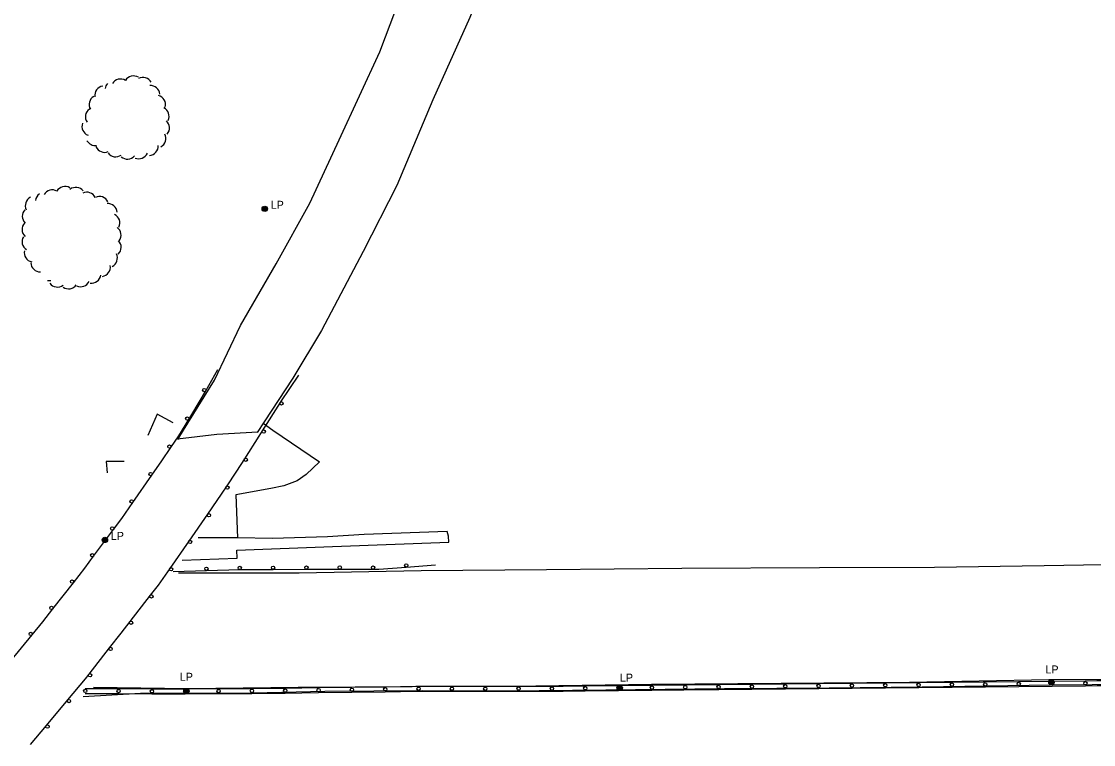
# Model space of a CAD drawing. Extents: x 2402803 to 2427059, y 6985292 to 6997652.
# Drawn here: x 2417081 to 2417724, y 6991382 to 6991816 of the extents above; entities that cross this region are included whole.
import ezdxf

# ---------------------------------------------------------------- set-up
doc = ezdxf.new("R2010")
doc.units = 0
for name, color, linetype in [('p_drainage conc drain', 7, 'Continuous'), ('p_drainage riprap', 7, 'Continuous'), ('p_road - paved curb', 7, 'Continuous'), ('p_road bridge end', 7, 'Continuous'), ('p_road conc barrier', 7, 'Continuous'), ('p_road guard rails', 7, 'Continuous'), ('p_utility manhole', 7, 'Continuous'), ('p_veg woods', 7, 'Continuous')]:
    doc.layers.add(name, color=color, linetype=linetype)

msp = doc.modelspace()

# ---------------------------------------------------------------- linework, layer by layer
at = {"layer": 'p_drainage conc drain'}
msp.add_lwpolyline([(2417177.37, 6991492.78), (2417210.24, 6991493.84), (2417210.15, 6991498.63), (2417267.57, 6991500.86), (2417337.37, 6991503.47), (2417337.03, 6991507.12), (2417336.27, 6991509.98), (2417286.41, 6991508.01), (2417264.57, 6991506.74), (2417231.58, 6991505.71), (2417210.49, 6991506.07)], dxfattribs=at)
at = {"layer": 'p_drainage riprap'}
for points in [[(2417171.82, 6991575.08), (2417162.27, 6991580.21), (2417156.63, 6991567.49)], [(2417225.93, 6991574.83), (2417231.79, 6991570.74), (2417259.77, 6991551.79), (2417251.61, 6991544.04), (2417246.22, 6991540.37), (2417238.32, 6991537.35), (2417230.44, 6991535.64), (2417209.56, 6991531.94), (2417210.49, 6991506.07), (2417186.97, 6991506.14)], [(2417142.56, 6991551.87), (2417131.78, 6991551.87), (2417132.23, 6991545.11)]]:
    msp.add_lwpolyline(points, dxfattribs=at)
at = {"layer": 'p_road - paved curb'}
for points in [[(2417174.69, 6991565.18), (2417178.19, 6991570.65), (2417196.75, 6991600.6), (2417212.26, 6991633.48), (2417233.68, 6991670.59), (2417253.99, 6991706.95), (2417271.48, 6991744.8), (2417295.82, 6991797.63), (2417311.61, 6991839.78), (2417324.29, 6991880.05), (2417339.98, 6991928.91), (2417355.84, 6991981.08), (2417370.13, 6992031.33), (2417380.71, 6992073.06), (2417385.35, 6992096.37), (2417388.71, 6992116.25)], [(2417422.19, 6992087.17), (2417418.08, 6992062.9), (2417409.56, 6992021.02), (2417396.06, 6991960.93), (2417381.32, 6991906.06), (2417368.55, 6991863.98), (2417349.82, 6991818.22), (2417327.67, 6991768.81), (2417306.15, 6991717.47), (2417285.94, 6991677.88), (2417260.98, 6991630.53), (2417243.76, 6991601.84), (2417226.46, 6991575.63), (2417222.33, 6991569.37)], [(2417175.13, 6991485.02), (2417247.46, 6991485.18), (2417320.62, 6991486.41), (2417395.8, 6991487.02), (2417477.06, 6991487.95), (2417559.72, 6991488.23), (2417628.56, 6991488.52), (2417694.38, 6991489.46), (2417777.24, 6991490.99), (2417864.08, 6991491.23), (2417947.7, 6991492), (2418009.68, 6991492.31), (2418029.44, 6991492.44)], [(2417124.19, 6991416.58), (2417180.86, 6991415.71), (2417246.81, 6991416.53), (2417315.32, 6991416.87), (2417389.47, 6991417.26), (2417458.84, 6991418.21), (2417536.71, 6991418.9), (2417613.64, 6991419.43), (2417697.22, 6991421.06), (2417789.31, 6991421.31), (2417879.13, 6991422.58), (2417966.71, 6991423.67), (2418035.4, 6991423.86), (2418050.98, 6991424.01)], [(2417117.95, 6991410.93), (2417152.35, 6991412.93), (2417211.11, 6991413), (2417262.86, 6991414.03), (2417321.79, 6991414.43), (2417371.52, 6991414.3), (2417431.54, 6991414.89), (2417502.64, 6991415.78), (2417565.51, 6991416.13), (2417621.32, 6991416.71), (2417698.2, 6991417.83), (2417773.31, 6991418.55), (2417843.08, 6991418.39), (2417919.28, 6991419.52), (2417984.52, 6991420.33), (2418031.46, 6991420.04), (2418051.47, 6991420.42)]]:
    msp.add_lwpolyline(points, dxfattribs=at)
at = {"layer": 'p_road bridge end'}
msp.add_lwpolyline([(2417174.52, 6991565.53), (2417198.03, 6991568.39), (2417222.8, 6991569.66)], dxfattribs=at)
at = {"layer": 'p_road conc barrier'}
for p, q in [((2417279.14, 6991416.49), (2417299.14, 6991416.77)), ((2417319.17, 6991417.03), (2417339.17, 6991417.07)), ((2417339.17, 6991417.07), (2417359.17, 6991417.1)), ((2417359.17, 6991417.1), (2417379.17, 6991417.13)), ((2417379.17, 6991417.13), (2417399.17, 6991417.17)), ((2417419.14, 6991417.33), (2417439.14, 6991417.56)), ((2417439.14, 6991417.56), (2417459.13, 6991417.78)), ((2417479.14, 6991418.01), (2417499.14, 6991418.19)), ((2417499.14, 6991418.19), (2417519.14, 6991418.38)), ((2417519.14, 6991418.38), (2417539.13, 6991418.56)), ((2417539.13, 6991418.56), (2417559.13, 6991418.75)), ((2417579.13, 6991418.94), (2417599.13, 6991419.13)), ((2417599.13, 6991419.13), (2417619.13, 6991419.32)), ((2417619.13, 6991419.32), (2417639.13, 6991419.51)), ((2417659.12, 6991419.7), (2417679.12, 6991419.91)), ((2417659.16, 6991416.7), (2417679.15, 6991416.92)), ((2417679.12, 6991419.91), (2417699.12, 6991420.13)), ((2417679.15, 6991416.92), (2417699.15, 6991417.13)), ((2417699.12, 6991420.13), (2417719.12, 6991420.34)), ((2417699.15, 6991417.13), (2417719.15, 6991417.34)), ((2417119.2, 6991412.73), (2417139.2, 6991412.64)), ((2417119.22, 6991415.73), (2417139.22, 6991415.64)), ((2417139.2, 6991412.64), (2417159.2, 6991412.56)), ((2417139.22, 6991415.64), (2417159.22, 6991415.56)), ((2417179.19, 6991415.6), (2417199.19, 6991415.7)), ((2417179.2, 6991412.6), (2417199.2, 6991412.7)), ((2417199.19, 6991415.7), (2417219.18, 6991415.8)), ((2417199.2, 6991412.7), (2417219.2, 6991412.8)), ((2417239.16, 6991415.93), (2417259.15, 6991416.21)), ((2417239.2, 6991412.93), (2417259.19, 6991413.21)), ((2417259.15, 6991416.21), (2417279.14, 6991416.49)), ((2417259.19, 6991413.21), (2417279.18, 6991413.49)), ((2417279.18, 6991413.49), (2417299.18, 6991413.77)), ((2417319.17, 6991414.03), (2417339.17, 6991414.07)), ((2417339.17, 6991414.07), (2417359.17, 6991414.1)), ((2417359.17, 6991414.1), (2417379.17, 6991414.13)), ((2417379.17, 6991414.13), (2417399.17, 6991414.17)), ((2417419.17, 6991414.33), (2417439.17, 6991414.56)), ((2417439.17, 6991414.56), (2417459.17, 6991414.78)), ((2417479.17, 6991415.01), (2417499.17, 6991415.19)), ((2417499.17, 6991415.19), (2417519.16, 6991415.38)), ((2417519.16, 6991415.38), (2417539.16, 6991415.56)), ((2417539.16, 6991415.56), (2417559.16, 6991415.75)), ((2417579.16, 6991415.94), (2417599.16, 6991416.13)), ((2417599.16, 6991416.13), (2417619.16, 6991416.32)), ((2417619.16, 6991416.32), (2417639.16, 6991416.51))]:
    msp.add_line(p, q, dxfattribs=at)
for points in [[(2417299.14, 6991416.77), (2417317.54, 6991417.03), (2417319.17, 6991417.03)], [(2417399.17, 6991417.17), (2417405.88, 6991417.18), (2417419.14, 6991417.33)], [(2417459.13, 6991417.78), (2417478.16, 6991418), (2417479.14, 6991418.01)], [(2417559.13, 6991418.75), (2417574.26, 6991418.89), (2417579.13, 6991418.94)], [(2417639.13, 6991419.51), (2417657.77, 6991419.69), (2417659.12, 6991419.7)], [(2417639.16, 6991416.51), (2417657.8, 6991416.69), (2417659.16, 6991416.7)], [(2417719.12, 6991420.34), (2417726.12, 6991420.41), (2417739.13, 6991420.52)], [(2417719.15, 6991417.34), (2417726.14, 6991417.41), (2417739.15, 6991417.52)], [(2417159.2, 6991412.56), (2417165.13, 6991412.53), (2417179.2, 6991412.6)], [(2417159.22, 6991415.56), (2417165.13, 6991415.53), (2417179.19, 6991415.6)], [(2417219.18, 6991415.8), (2417236.37, 6991415.89), (2417239.16, 6991415.93)], [(2417219.2, 6991412.8), (2417236.39, 6991412.89), (2417239.2, 6991412.93)], [(2417299.18, 6991413.77), (2417317.56, 6991414.03), (2417319.17, 6991414.03)], [(2417399.17, 6991414.17), (2417405.9, 6991414.18), (2417419.17, 6991414.33)], [(2417459.17, 6991414.78), (2417478.19, 6991415), (2417479.17, 6991415.01)], [(2417559.16, 6991415.75), (2417574.28, 6991415.89), (2417579.16, 6991415.94)]]:
    msp.add_lwpolyline(points, dxfattribs=at)
for centre in [(2417419.15, 6991415.83), (2417439.15, 6991416.06), (2417459.15, 6991416.28), (2417479.15, 6991416.51), (2417499.15, 6991416.69), (2417519.15, 6991416.88), (2417539.15, 6991417.06), (2417559.15, 6991417.25), (2417579.15, 6991417.44), (2417599.14, 6991417.63), (2417619.14, 6991417.82), (2417639.14, 6991418.01), (2417659.14, 6991418.2), (2417679.14, 6991418.41), (2417699.14, 6991418.63), (2417719.14, 6991418.84), (2417119.21, 6991414.23), (2417139.21, 6991414.14), (2417159.21, 6991414.06), (2417179.19, 6991414.1), (2417199.19, 6991414.2), (2417219.19, 6991414.3), (2417239.18, 6991414.43), (2417259.17, 6991414.71), (2417279.16, 6991414.99), (2417299.16, 6991415.27), (2417319.17, 6991415.53), (2417339.17, 6991415.57), (2417359.17, 6991415.6), (2417379.17, 6991415.63), (2417399.17, 6991415.67)]:
    msp.add_circle(centre, 1, dxfattribs=at)
at = {"layer": 'p_road guard rails'}
for p, q in [((2417191.42, 6991594.27), (2417198.61, 6991607.07)), ((2417236.03, 6991587.28), (2417225.38, 6991570.35)), ((2417147.78, 6991527.37), (2417159.19, 6991543.79)), ((2417203.67, 6991536.78), (2417192.5, 6991520.22)), ((2417124.21, 6991495.07), (2417136.15, 6991511.1)), ((2417181.27, 6991504.2), (2417169.85, 6991487.78)), ((2417311.78, 6991488.53), (2417329.22, 6991489.86)), ((2417171.87, 6991485.99), (2417191.86, 6991486.51)), ((2417191.86, 6991486.51), (2417211.86, 6991487.04)), ((2417231.85, 6991487.18), (2417251.85, 6991487.24)), ((2417271.85, 6991487.3), (2417291.85, 6991487.27)), ((2417099.72, 6991463.46), (2417112.05, 6991479.2)), ((2417158.1, 6991471.61), (2417145.83, 6991455.82)), ((2417074.61, 6991432.34), (2417087.24, 6991447.84)), ((2417133.57, 6991440.03), (2417121.31, 6991424.24)), ((2417108.58, 6991408.82), (2417095.75, 6991393.47)), ((2417095.75, 6991393.47), (2417086.22, 6991382.07))]:
    msp.add_line(p, q, dxfattribs=at)
for points in [[(2417247.16, 6991603.69), (2417236.26, 6991587.65), (2417236.03, 6991587.28)], [(2417181.22, 6991577.12), (2417189.26, 6991590.43), (2417191.42, 6991594.27)], [(2417170.51, 6991560.26), (2417175.34, 6991567.39), (2417181.22, 6991577.12)], [(2417225.38, 6991570.35), (2417223.32, 6991567.08), (2417214.66, 6991553.47)], [(2417159.19, 6991543.79), (2417165.13, 6991552.34), (2417170.51, 6991560.26)], [(2417214.66, 6991553.47), (2417209.98, 6991546.12), (2417203.67, 6991536.78)], [(2417136.15, 6991511.1), (2417141.02, 6991517.64), (2417147.78, 6991527.37)], [(2417192.5, 6991520.22), (2417192.47, 6991520.18), (2417192.53, 6991520.38), (2417181.27, 6991504.2)], [(2417112.05, 6991479.2), (2417118.86, 6991487.89), (2417124.21, 6991495.07)], [(2417169.85, 6991487.78), (2417162.87, 6991477.75), (2417158.1, 6991471.61)], [(2417291.85, 6991487.27), (2417295.38, 6991487.27), (2417311.78, 6991488.53)], [(2417211.86, 6991487.04), (2417215.4, 6991487.13), (2417231.85, 6991487.18)], [(2417251.85, 6991487.24), (2417271.5, 6991487.3), (2417271.85, 6991487.3)], [(2417087.24, 6991447.84), (2417093.7, 6991455.77), (2417099.72, 6991463.46)], [(2417145.83, 6991455.82), (2417140.42, 6991448.85), (2417133.57, 6991440.03)], [(2417121.31, 6991424.24), (2417119.19, 6991421.51), (2417108.58, 6991408.82)]]:
    msp.add_lwpolyline(points, dxfattribs=at)
for centre in [(2417190.54, 6991594.76), (2417236.87, 6991586.75), (2417180.36, 6991577.63), (2417226.23, 6991569.82), (2417169.68, 6991560.83), (2417215.5, 6991552.93), (2417158.37, 6991544.36), (2417204.5, 6991536.22), (2417146.96, 6991527.94), (2417193.32, 6991519.66), (2417135.35, 6991511.7), (2417182.09, 6991503.63), (2417123.4, 6991495.66), (2417170.67, 6991487.21), (2417191.84, 6991487.51), (2417211.83, 6991488.04), (2417231.85, 6991488.18), (2417251.85, 6991488.24), (2417271.86, 6991488.3), (2417291.86, 6991488.27), (2417311.71, 6991489.52), (2417111.26, 6991479.81), (2417158.89, 6991471), (2417098.93, 6991464.07), (2417146.62, 6991455.2), (2417086.46, 6991448.47), (2417134.36, 6991439.41), (2417122.1, 6991423.63), (2417109.35, 6991408.18), (2417096.52, 6991392.83)]:
    msp.add_circle(centre, 1, dxfattribs=at)
at = {"layer": 'p_utility manhole'}
for centre, radius in [((2417226.88, 6991703.5), 1.6), ((2417226.88, 6991703.5), 1.3), ((2417226.88, 6991703.5), 1), ((2417226.88, 6991703.5), 0.539), ((2417226.88, 6991703.5), 0.192), ((2417130.95, 6991504.84), 1.6), ((2417130.95, 6991504.84), 1.3), ((2417130.95, 6991504.84), 1), ((2417130.95, 6991504.84), 0.539), ((2417130.95, 6991504.84), 0.192), ((2417439.8, 6991416.03), 1.6), ((2417439.8, 6991416.03), 1.3), ((2417439.8, 6991416.03), 1), ((2417698.8, 6991419.36), 1.6), ((2417698.8, 6991419.36), 1.3), ((2417698.8, 6991419.36), 1), ((2417698.8, 6991419.36), 0.539), ((2417698.8, 6991419.36), 0.192), ((2417179.84, 6991414.17), 1.6), ((2417179.84, 6991414.17), 1.3), ((2417179.84, 6991414.17), 1), ((2417179.84, 6991414.17), 0.539), ((2417179.84, 6991414.17), 0.192), ((2417439.8, 6991416.03), 0.539), ((2417439.8, 6991416.03), 0.192)]:
    msp.add_circle(centre, radius, dxfattribs=at)
at = {"layer": 'p_veg woods'}
for centre, start, end in [((2417130.53, 6991771.6), 99.17298, 189.17298), ((2417136.72, 6991774.96), 139.52493, 172.09031), ((2417140.32, 6991775.72), 58.50272, 148.50272), ((2417148.1, 6991777.59), 58.50272, 148.50272), ((2417153.85, 6991776.66), 28.95072, 118.95072), ((2417158.33, 6991771.8), 4.80194, 94.80194), ((2417127.16, 6991766.09), 120.75631, 210.75631), ((2417161.71, 6991765.94), 345.99888, 75.99888), ((2417163.8, 6991759.05), 333.8, 63.8), ((2417124.9, 6991758.74), 125.3977, 215.3977), ((2417122.84, 6991752.88), 159.18899, 249.18899), ((2417164.07, 6991752.06), 318.38831, 48.38831), ((2417161.89, 6991745.8), 297.31195, 27.31195), ((2417125.07, 6991747.17), 209.72658, 278.99176), ((2417130.79, 6991743.04), 203.00869, 293.00869), ((2417157.29, 6991741.13), 273.89284, 3.89284), ((2417137.42, 6991740.36), 215.54784, 305.54784), ((2417144.42, 6991738.97), 228.80069, 318.80069), ((2417151.25, 6991739.18), 246.93736, 336.93736), ((2417099.34, 6991709.2), 60.06281, 150.06281), ((2417107.07, 6991711.28), 60.06281, 150.06281), ((2417113.49, 6991710.73), 37.92824, 127.92824), ((2417120.08, 6991707.86), 25.10649, 115.10649), ((2417088.82, 6991705.3), 115.43324, 205.43324), ((2417094.94, 6991707.82), 124.79233, 173.88601), ((2417127.73, 6991705.29), 26.06719, 116.06719), ((2417132.73, 6991700.99), 4.77694, 94.77694), ((2417087.06, 6991699), 135.83308, 225.83308), ((2417134.29, 6991695.01), 334.40721, 64.40721), ((2417086.9, 6991691.06), 136.76541, 226.76541), ((2417135.03, 6991687.72), 323.93182, 53.93182), ((2417086.92, 6991683.82), 148.31324, 238.31324), ((2417135.07, 6991680.4), 314.21716, 44.21716), ((2417088.2, 6991677.22), 168.35083, 258.35083), ((2417132.8, 6991673.93), 296.80449, 26.80449), ((2417092.15, 6991671.31), 181.33373, 271.33373), ((2417128.58, 6991668.52), 279.1934, 9.1934), ((2417122.97, 6991664.56), 261.61668, 351.61668), ((2417097.22, 6991666.1), 263.09192, 282.59046), ((2417102.45, 6991662.22), 217.04298, 307.04298), ((2417109.15, 6991661.14), 235.52642, 325.52642), ((2417116.42, 6991662.38), 244.86029, 334.86029)]:
    msp.add_arc(centre, 5.65, start, end, dxfattribs=at)

# ---------------------------------------------------------------- texts
at = {"layer": 'p_utility manhole'}
for p in [(2417226.88, 6991703.5), (2417130.95, 6991504.84), (2417172.34, 6991420.32), (2417436.36, 6991419.81), (2417691.63, 6991424.72)]:
    msp.add_text('  LP', height=4.8, dxfattribs=at).set_placement(p)

doc.saveas('drawing.dxf')
